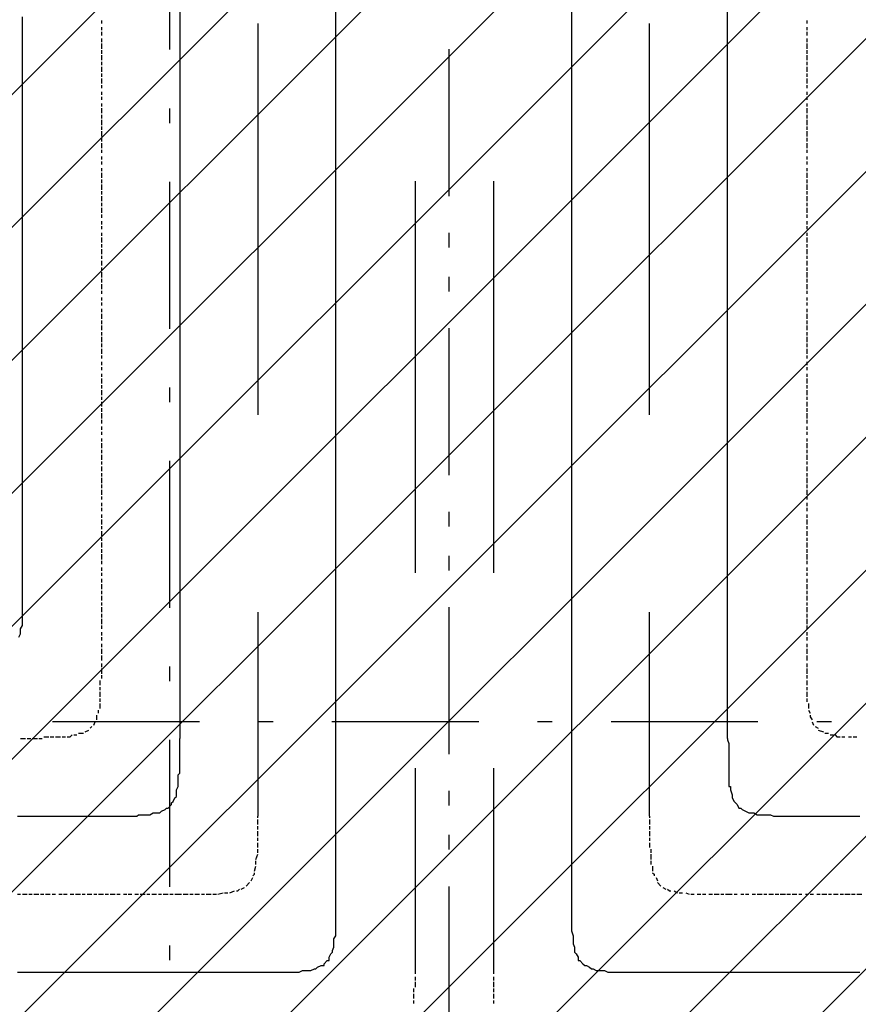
# Model space of a CAD drawing. Extents: x 997 to 109698, y 921 to 94021.
# Tile 464 of 656: x 30603 to 32743, y 38009 to 40523. Entities that reach past the tile are written whole.
import ezdxf

# ---------------------------------------------------------------- set-up
doc = ezdxf.new("R2010")
doc.units = 0
doc.header["$MEASUREMENT"] = 0
for name, color, linetype in [('12', 7, 'CONTINUOUS'), ('28', 7, 'CONTINUOUS'), ('40', 7, 'CONTINUOUS')]:
    doc.layers.add(name, color=color, linetype=linetype)

msp = doc.modelspace()

# ---------------------------------------------------------------- linework, layer by layer
at = {"layer": '12', "color": 5}
for p, q in [((31011.630503, 41460.563401), (31011.630503, 40461.563401)), ((32408.630503, 40461.563401), (32408.630503, 41460.563401)), ((31409.630503, 40063.563401), (31409.630503, 41062.563401)), ((32010.630503, 41062.563401), (32010.630503, 40063.563401)), ((30609.630503, 40516.563401), (30609.630503, 40529.563401)), ((30609.630503, 40507.563401), (30609.630503, 40516.563401)), ((30609.630503, 40499.563401), (30609.630503, 40507.563401)), ((30609.630503, 40486.563401), (30609.630503, 40499.563401)), ((30609.630503, 40478.563401), (30609.630503, 40486.563401)), ((30609.630503, 40469.563401), (30609.630503, 40478.563401)), ((30609.630503, 40457.563401), (30609.630503, 40469.563401)), ((30609.630503, 40448.563401), (30609.630503, 40457.563401)), ((31011.630503, 40461.563401), (31011.630503, 39462.563401)), ((32408.630503, 39462.563401), (32408.630503, 40461.563401)), ((30609.630503, 40435.563401), (30609.630503, 40448.563401)), ((30609.630503, 40427.563401), (30609.630503, 40435.563401)), ((30609.630503, 40419.563401), (30609.630503, 40427.563401)), ((30609.630503, 40406.563401), (30609.630503, 40419.563401)), ((30609.630503, 40397.563401), (30609.630503, 40406.563401)), ((30609.630503, 40389.563401), (30609.630503, 40397.563401)), ((30609.630503, 40376.563401), (30609.630503, 40389.563401)), ((30609.630503, 40368.563401), (30609.630503, 40376.563401)), ((30609.630503, 40359.563401), (30609.630503, 40368.563401)), ((30609.630503, 40347.563401), (30609.630503, 40359.563401)), ((30609.630503, 40338.563401), (30609.630503, 40347.563401)), ((30609.630503, 40325.563401), (30609.630503, 40338.563401)), ((30609.630503, 40317.563401), (30609.630503, 40325.563401)), ((30609.630503, 40308.563401), (30609.630503, 40317.563401)), ((30609.630503, 40296.563401), (30609.630503, 40308.563401)), ((30609.630503, 40287.563401), (30609.630503, 40296.563401)), ((30609.630503, 40279.563401), (30609.630503, 40287.563401)), ((30609.630503, 40266.563401), (30609.630503, 40279.563401)), ((30609.630503, 40258.563401), (30609.630503, 40266.563401)), ((30609.630503, 40249.563401), (30609.630503, 40258.563401)), ((30609.630503, 40237.563401), (30609.630503, 40249.563401)), ((30609.630503, 40228.563401), (30609.630503, 40237.563401)), ((30609.630503, 40215.563401), (30609.630503, 40228.563401)), ((30609.630503, 40207.563401), (30609.630503, 40215.563401)), ((30609.630503, 40198.563401), (30609.630503, 40207.563401)), ((30609.630503, 40186.563401), (30609.630503, 40198.563401)), ((30609.630503, 40177.563401), (30609.630503, 40186.563401)), ((30609.630503, 40169.563401), (30609.630503, 40177.563401)), ((30609.630503, 40156.563401), (30609.630503, 40169.563401)), ((30609.630503, 40148.563401), (30609.630503, 40156.563401)), ((30609.630503, 40139.563401), (30609.630503, 40148.563401)), ((30609.630503, 40126.563401), (30609.630503, 40139.563401)), ((30609.630503, 40118.563401), (30609.630503, 40126.563401)), ((30609.630503, 40110.563401), (30609.630503, 40118.563401)), ((30609.630503, 40097.563401), (30609.630503, 40110.563401)), ((30609.630503, 40088.563401), (30609.630503, 40097.563401)), ((30609.630503, 40076.563401), (30609.630503, 40088.563401)), ((30609.630503, 40067.563401), (30609.630503, 40076.563401)), ((30609.630503, 40059.563401), (30609.630503, 40067.563401)), ((30609.630503, 40046.563401), (30609.630503, 40059.563401)), ((31409.630503, 39060.563401), (31409.630503, 40063.563401)), ((32010.630503, 40063.563401), (32010.630503, 39060.563401)), ((30609.630503, 40038.563401), (30609.630503, 40046.563401)), ((30609.630503, 40029.563401), (30609.630503, 40038.563401)), ((30609.630503, 40016.563401), (30609.630503, 40029.563401)), ((30609.630503, 40008.563401), (30609.630503, 40016.563401)), ((30609.630503, 39999.563401), (30609.630503, 40008.563401)), ((30609.630503, 39987.563401), (30609.630503, 39999.563401)), ((30609.630503, 39978.563401), (30609.630503, 39987.563401)), ((30609.630503, 39966.563401), (30609.630503, 39978.563401)), ((30609.630503, 39957.563401), (30609.630503, 39966.563401)), ((30609.630503, 39949.563401), (30609.630503, 39957.563401)), ((30609.630503, 39936.563401), (30609.630503, 39949.563401)), ((30609.630503, 39928.563401), (30609.630503, 39936.563401)), ((30609.630503, 39919.563401), (30609.630503, 39928.563401)), ((30609.630503, 39906.563401), (30609.630503, 39919.563401)), ((30609.630503, 39898.563401), (30609.630503, 39906.563401)), ((30609.630503, 39889.563401), (30609.630503, 39898.563401)), ((30609.630503, 39877.563401), (30609.630503, 39889.563401)), ((30609.630503, 39868.563401), (30609.630503, 39877.563401)), ((30609.630503, 39856.563401), (30609.630503, 39868.563401)), ((30609.630503, 39847.563401), (30609.630503, 39856.563401)), ((30609.630503, 39839.563401), (30609.630503, 39847.563401)), ((30609.630503, 39826.563401), (30609.630503, 39839.563401)), ((30609.630503, 39817.563401), (30609.630503, 39826.563401)), ((30609.630503, 39809.563401), (30609.630503, 39817.563401)), ((30609.630503, 39796.563401), (30609.630503, 39809.563401)), ((30609.630503, 39788.563401), (30609.630503, 39796.563401)), ((30609.630503, 39779.563401), (30609.630503, 39788.563401)), ((30609.630503, 39767.563401), (30609.630503, 39779.563401)), ((30609.630503, 39758.563401), (30609.630503, 39767.563401)), ((30609.630503, 39745.563401), (30609.630503, 39758.563401)), ((30609.630503, 39737.563401), (30609.630503, 39745.563401)), ((30609.630503, 39729.563401), (30609.630503, 39737.563401)), ((30609.630503, 39716.563401), (30609.630503, 39729.563401)), ((30609.630503, 39707.563401), (30609.630503, 39716.563401)), ((30609.630503, 39699.563401), (30609.630503, 39707.563401)), ((30609.630503, 39686.563401), (30609.630503, 39699.563401)), ((30609.630503, 39678.563401), (30609.630503, 39686.563401)), ((30609.630503, 39669.563401), (30609.630503, 39678.563401)), ((30609.630503, 39657.563401), (30609.630503, 39669.563401)), ((30609.630503, 39648.563401), (30609.630503, 39657.563401)), ((30609.630503, 39635.563401), (30609.630503, 39648.563401)), ((30609.630503, 39627.563401), (30609.630503, 39635.563401)), ((30609.630503, 39618.563401), (30609.630503, 39627.563401)), ((30609.630503, 39606.563401), (30609.630503, 39618.563401)), ((30609.630503, 39597.563401), (30609.630503, 39606.563401)), ((30609.630503, 39589.563401), (30609.630503, 39597.563401)), ((30609.630503, 39576.563401), (30609.630503, 39589.563401)), ((30609.630503, 39568.563401), (30609.630503, 39576.563401)), ((30609.630503, 39559.563401), (30609.630503, 39568.563401)), ((30609.630503, 39546.563401), (30609.630503, 39559.563401)), ((30609.630503, 39538.563401), (30609.630503, 39546.563401)), ((30609.630503, 39530.563401), (30609.630503, 39538.563401)), ((30609.630503, 39517.563401), (30609.630503, 39530.563401)), ((30609.630503, 39508.563401), (30609.630503, 39517.563401)), ((30609.630503, 39496.563401), (30609.630503, 39508.563401)), ((30609.630503, 39487.563401), (30609.630503, 39496.563401)), ((30609.630503, 39479.563401), (30609.630503, 39487.563401)), ((30609.630503, 39466.563401), (30609.630503, 39479.563401)), ((30609.630503, 39458.563401), (30609.630503, 39466.563401)), ((30609.630503, 39449.563401), (30609.630503, 39458.563401)), ((30609.630503, 39436.563401), (30609.630503, 39449.563401)), ((31011.630503, 39462.563401), (31011.630503, 38687.563401)), ((32408.630503, 38687.563401), (32408.630503, 39462.563401)), ((30609.630503, 39428.563401), (30609.630503, 39436.563401)), ((30609.630503, 39420.563401), (30609.630503, 39428.563401)), ((30609.630503, 39407.563401), (30609.630503, 39420.563401)), ((30609.630503, 39398.563401), (30609.630503, 39407.563401)), ((30609.630503, 39386.563401), (30609.630503, 39398.563401)), ((30609.630503, 39377.563401), (30609.630503, 39386.563401)), ((30609.630503, 39369.563401), (30609.630503, 39377.563401)), ((30609.630503, 39356.563401), (30609.630503, 39369.563401)), ((30609.630503, 39348.563401), (30609.630503, 39356.563401)), ((30609.630503, 39339.563401), (30609.630503, 39348.563401)), ((30609.630503, 39326.563401), (30609.630503, 39339.563401)), ((30609.630503, 39318.563401), (30609.630503, 39326.563401)), ((30609.630503, 39309.563401), (30609.630503, 39318.563401)), ((30609.630503, 39297.563401), (30609.630503, 39309.563401)), ((30609.630503, 39288.563401), (30609.630503, 39297.563401)), ((30609.630503, 39276.563401), (30609.630503, 39288.563401)), ((30609.630503, 39267.563401), (30609.630503, 39276.563401)), ((30609.630503, 39259.563401), (30609.630503, 39267.563401)), ((30609.630503, 39246.563401), (30609.630503, 39259.563401)), ((30609.630503, 39237.563401), (30609.630503, 39246.563401)), ((30609.630503, 39229.563401), (30609.630503, 39237.563401)), ((30609.630503, 39216.563401), (30609.630503, 39229.563401)), ((30609.630503, 39208.563401), (30609.630503, 39216.563401)), ((30609.630503, 39199.563401), (30609.630503, 39208.563401)), ((30609.630503, 39187.563401), (30609.630503, 39199.563401)), ((30609.630503, 39178.563401), (30609.630503, 39187.563401)), ((30609.630503, 39166.563401), (30609.630503, 39178.563401)), ((30609.630503, 39157.563401), (30609.630503, 39166.563401)), ((30609.630503, 39149.563401), (30609.630503, 39157.563401)), ((30609.630503, 39136.563401), (30609.630503, 39149.563401)), ((30609.630503, 39127.563401), (30609.630503, 39136.563401)), ((30609.630503, 39119.563401), (30609.630503, 39127.563401)), ((30609.630503, 39106.563401), (30609.630503, 39119.563401)), ((30609.630503, 39098.563401), (30609.630503, 39106.563401)), ((30609.630503, 39089.563401), (30609.630503, 39098.563401)), ((30609.630503, 39085.563401), (30609.630503, 39089.563401)), ((30609.630503, 39072.563401), (30609.630503, 39085.563401)), ((30609.630503, 39064.563401), (30609.630503, 39072.563401)), ((30609.630503, 39055.563401), (30609.630503, 39064.563401)), ((30609.630503, 39043.563401), (30609.630503, 39055.563401)), ((30609.630503, 39034.563401), (30609.630503, 39043.563401)), ((31409.630503, 38289.563401), (31409.630503, 39060.563401)), ((32010.630503, 39060.563401), (32010.630503, 38289.563401)), ((30609.630503, 39026.563401), (30609.630503, 39034.563401)), ((30609.630503, 39013.563401), (30609.630503, 39026.563401)), ((30609.630503, 39005.563401), (30609.630503, 39013.563401)), ((30609.630503, 38992.563401), (30609.630503, 39005.563401)), ((30609.630503, 38983.563401), (30609.630503, 38992.563401)), ((30609.630503, 38975.563401), (30609.630503, 38983.563401)), ((30600.630503, 38945.563401), (30604.630503, 38954.563401)), ((30604.630503, 38954.563401), (30604.630503, 38962.563401)), ((31011.630503, 38683.563401), (31011.630503, 38687.563401)), ((31011.630503, 38674.563401), (31011.630503, 38683.563401)), ((31011.630503, 38666.563401), (31011.630503, 38674.563401)), ((31011.630503, 38653.563401), (31011.630503, 38666.563401)), ((32408.630503, 38687.563401), (32408.630503, 38683.563401)), ((32408.630503, 38683.563401), (32412.630503, 38674.563401)), ((32412.630503, 38674.563401), (32412.630503, 38666.563401)), ((32412.630503, 38666.563401), (32412.630503, 38653.563401)), ((31011.630503, 38645.563401), (31011.630503, 38653.563401)), ((31011.630503, 38632.563401), (31011.630503, 38645.563401)), ((32412.630503, 38653.563401), (32412.630503, 38645.563401)), ((32412.630503, 38645.563401), (32412.630503, 38632.563401)), ((31011.630503, 38624.563401), (31011.630503, 38632.563401)), ((31011.630503, 38615.563401), (31011.630503, 38624.563401)), ((31011.630503, 38602.563401), (31011.630503, 38615.563401)), ((32412.630503, 38632.563401), (32412.630503, 38624.563401)), ((32412.630503, 38624.563401), (32412.630503, 38615.563401)), ((32412.630503, 38615.563401), (32412.630503, 38602.563401)), ((31006.630503, 38586.563401), (31006.630503, 38594.563401)), ((32412.630503, 38602.563401), (32412.630503, 38594.563401)), ((32412.630503, 38594.563401), (32412.630503, 38586.563401)), ((31006.630503, 38573.563401), (31006.630503, 38586.563401)), ((31006.630503, 38564.563401), (31006.630503, 38573.563401)), ((32412.630503, 38586.563401), (32412.630503, 38573.563401)), ((31002.630503, 38556.563401), (31006.630503, 38564.563401)), ((31002.630503, 38543.563401), (31002.630503, 38556.563401)), ((32416.630503, 38564.563401), (32416.630503, 38556.563401)), ((32416.630503, 38556.563401), (32420.630503, 38543.563401)), ((32420.630503, 38543.563401), (32420.630503, 38535.563401)), ((30981.630503, 38509.563401), (30989.630503, 38518.563401)), ((30994.630503, 38526.563401), (30998.630503, 38535.563401)), ((32420.630503, 38535.563401), (32425.630503, 38526.563401)), ((32433.630503, 38518.563401), (32437.630503, 38509.563401)), ((30905.630503, 38492.563401), (30913.630503, 38492.563401)), ((30913.630503, 38492.563401), (30926.630503, 38492.563401)), ((30926.630503, 38492.563401), (30934.630503, 38492.563401)), ((30934.630503, 38492.563401), (30943.630503, 38497.563401)), ((30943.630503, 38497.563401), (30956.630503, 38497.563401)), ((30964.630503, 38501.563401), (30973.630503, 38505.563401)), ((32446.630503, 38505.563401), (32454.630503, 38501.563401)), ((32467.630503, 38497.563401), (32475.630503, 38497.563401)), ((32475.630503, 38497.563401), (32484.630503, 38492.563401)), ((32484.630503, 38492.563401), (32497.630503, 38492.563401)), ((32497.630503, 38492.563401), (32505.630503, 38492.563401)), ((32505.630503, 38492.563401), (32514.630503, 38492.563401)), ((30596.630503, 38488.563401), (30604.630503, 38488.563401)), ((30604.630503, 38488.563401), (30613.630503, 38488.563401)), ((30613.630503, 38488.563401), (30625.630503, 38488.563401)), ((30625.630503, 38488.563401), (30634.630503, 38488.563401)), ((30634.630503, 38488.563401), (30647.630503, 38488.563401)), ((30647.630503, 38488.563401), (30655.630503, 38488.563401)), ((30655.630503, 38488.563401), (30664.630503, 38488.563401)), ((30664.630503, 38488.563401), (30676.630503, 38488.563401)), ((30676.630503, 38488.563401), (30685.630503, 38488.563401)), ((30685.630503, 38488.563401), (30693.630503, 38488.563401)), ((30693.630503, 38488.563401), (30706.630503, 38488.563401)), ((30706.630503, 38488.563401), (30714.630503, 38488.563401)), ((30714.630503, 38488.563401), (30723.630503, 38488.563401)), ((30723.630503, 38488.563401), (30736.630503, 38488.563401)), ((30736.630503, 38488.563401), (30744.630503, 38488.563401)), ((30744.630503, 38488.563401), (30757.630503, 38488.563401)), ((30757.630503, 38488.563401), (30765.630503, 38488.563401)), ((30765.630503, 38488.563401), (30774.630503, 38488.563401)), ((30774.630503, 38488.563401), (30786.630503, 38488.563401)), ((30786.630503, 38488.563401), (30795.630503, 38488.563401)), ((30795.630503, 38488.563401), (30803.630503, 38488.563401)), ((30803.630503, 38488.563401), (30812.630503, 38488.563401)), ((30812.630503, 38488.563401), (30816.630503, 38488.563401)), ((30816.630503, 38488.563401), (30824.630503, 38488.563401)), ((30824.630503, 38488.563401), (30833.630503, 38488.563401)), ((30833.630503, 38488.563401), (30846.630503, 38488.563401)), ((30846.630503, 38488.563401), (30854.630503, 38488.563401)), ((30854.630503, 38488.563401), (30867.630503, 38488.563401)), ((30867.630503, 38488.563401), (30875.630503, 38488.563401)), ((30875.630503, 38488.563401), (30884.630503, 38488.563401)), ((30884.630503, 38488.563401), (30896.630503, 38488.563401)), ((32526.630503, 38488.563401), (32535.630503, 38488.563401)), ((32535.630503, 38488.563401), (32543.630503, 38488.563401)), ((32543.630503, 38488.563401), (32556.630503, 38488.563401)), ((32556.630503, 38488.563401), (32564.630503, 38488.563401)), ((32564.630503, 38488.563401), (32573.630503, 38488.563401)), ((32573.630503, 38488.563401), (32585.630503, 38488.563401)), ((32585.630503, 38488.563401), (32594.630503, 38488.563401)), ((32594.630503, 38488.563401), (32607.630503, 38488.563401)), ((32607.630503, 38488.563401), (32611.630503, 38488.563401)), ((32611.630503, 38488.563401), (32615.630503, 38488.563401)), ((32615.630503, 38488.563401), (32624.630503, 38488.563401)), ((32624.630503, 38488.563401), (32636.630503, 38488.563401)), ((32636.630503, 38488.563401), (32645.630503, 38488.563401)), ((32645.630503, 38488.563401), (32653.630503, 38488.563401)), ((32653.630503, 38488.563401), (32666.630503, 38488.563401)), ((32666.630503, 38488.563401), (32674.630503, 38488.563401)), ((32674.630503, 38488.563401), (32683.630503, 38488.563401)), ((32683.630503, 38488.563401), (32696.630503, 38488.563401)), ((32696.630503, 38488.563401), (32704.630503, 38488.563401)), ((32704.630503, 38488.563401), (32717.630503, 38488.563401)), ((32717.630503, 38488.563401), (32725.630503, 38488.563401)), ((32725.630503, 38488.563401), (32734.630503, 38488.563401)), ((32734.630503, 38488.563401), (32746.630503, 38488.563401)), ((31409.630503, 38285.563401), (31409.630503, 38289.563401)), ((32010.630503, 38289.563401), (32010.630503, 38285.563401)), ((31409.630503, 38272.563401), (31409.630503, 38285.563401)), ((31409.630503, 38264.563401), (31409.630503, 38272.563401)), ((31409.630503, 38255.563401), (31409.630503, 38264.563401)), ((32010.630503, 38285.563401), (32010.630503, 38272.563401)), ((32010.630503, 38272.563401), (32010.630503, 38264.563401)), ((32010.630503, 38264.563401), (32010.630503, 38255.563401)), ((31409.630503, 38243.563401), (31409.630503, 38255.563401)), ((31409.630503, 38234.563401), (31409.630503, 38243.563401)), ((32010.630503, 38255.563401), (32010.630503, 38243.563401)), ((32010.630503, 38243.563401), (32010.630503, 38234.563401)), ((31409.630503, 38226.563401), (31409.630503, 38234.563401)), ((31409.630503, 38213.563401), (31409.630503, 38226.563401)), ((31409.630503, 38205.563401), (31409.630503, 38213.563401)), ((32010.630503, 38234.563401), (32010.630503, 38226.563401)), ((32010.630503, 38226.563401), (32010.630503, 38213.563401)), ((32010.630503, 38213.563401), (32010.630503, 38205.563401)), ((31409.630503, 38196.563401), (31409.630503, 38205.563401)), ((31409.630503, 38183.563401), (31409.630503, 38196.563401)), ((32010.630503, 38205.563401), (32010.630503, 38196.563401)), ((32010.630503, 38196.563401), (32014.630503, 38183.563401)), ((31404.630503, 38175.563401), (31409.630503, 38183.563401)), ((31404.630503, 38162.563401), (31404.630503, 38175.563401)), ((31404.630503, 38154.563401), (31404.630503, 38162.563401)), ((32014.630503, 38183.563401), (32014.630503, 38175.563401)), ((32014.630503, 38175.563401), (32014.630503, 38162.563401)), ((32014.630503, 38162.563401), (32018.630503, 38154.563401)), ((31392.630503, 38128.563401), (31396.630503, 38137.563401)), ((31400.630503, 38145.563401), (31404.630503, 38154.563401)), ((32018.630503, 38154.563401), (32018.630503, 38145.563401)), ((32022.630503, 38137.563401), (32027.630503, 38128.563401)), ((31379.630503, 38111.563401), (31387.630503, 38120.563401)), ((32031.630503, 38120.563401), (32039.630503, 38111.563401)), ((30596.630503, 38090.563401), (30604.630503, 38090.563401)), ((30604.630503, 38090.563401), (30613.630503, 38090.563401)), ((30613.630503, 38090.563401), (30625.630503, 38090.563401)), ((30625.630503, 38090.563401), (30634.630503, 38090.563401)), ((30634.630503, 38090.563401), (30647.630503, 38090.563401)), ((30647.630503, 38090.563401), (30655.630503, 38090.563401)), ((30655.630503, 38090.563401), (30664.630503, 38090.563401)), ((30664.630503, 38090.563401), (30676.630503, 38090.563401)), ((30676.630503, 38090.563401), (30685.630503, 38090.563401)), ((30685.630503, 38090.563401), (30693.630503, 38090.563401)), ((30693.630503, 38090.563401), (30706.630503, 38090.563401)), ((30706.630503, 38090.563401), (30714.630503, 38090.563401)), ((30714.630503, 38090.563401), (30723.630503, 38090.563401)), ((30723.630503, 38090.563401), (30736.630503, 38090.563401)), ((30736.630503, 38090.563401), (30744.630503, 38090.563401)), ((30744.630503, 38090.563401), (30757.630503, 38090.563401)), ((30757.630503, 38090.563401), (30765.630503, 38090.563401)), ((30765.630503, 38090.563401), (30774.630503, 38090.563401)), ((30774.630503, 38090.563401), (30786.630503, 38090.563401)), ((30786.630503, 38090.563401), (30795.630503, 38090.563401)), ((30795.630503, 38090.563401), (30803.630503, 38090.563401)), ((30803.630503, 38090.563401), (30816.630503, 38090.563401)), ((30816.630503, 38090.563401), (30824.630503, 38090.563401)), ((30824.630503, 38090.563401), (30833.630503, 38090.563401)), ((30833.630503, 38090.563401), (30846.630503, 38090.563401)), ((30846.630503, 38090.563401), (30854.630503, 38090.563401)), ((30854.630503, 38090.563401), (30867.630503, 38090.563401)), ((30867.630503, 38090.563401), (30875.630503, 38090.563401)), ((30875.630503, 38090.563401), (30884.630503, 38090.563401)), ((30884.630503, 38090.563401), (30896.630503, 38090.563401)), ((30896.630503, 38090.563401), (30905.630503, 38090.563401)), ((30905.630503, 38090.563401), (30913.630503, 38090.563401)), ((30913.630503, 38090.563401), (30926.630503, 38090.563401)), ((30926.630503, 38090.563401), (30934.630503, 38090.563401)), ((30934.630503, 38090.563401), (30943.630503, 38090.563401)), ((30943.630503, 38090.563401), (30956.630503, 38090.563401)), ((30956.630503, 38090.563401), (30964.630503, 38090.563401)), ((30964.630503, 38090.563401), (30977.630503, 38090.563401)), ((30977.630503, 38090.563401), (30985.630503, 38090.563401)), ((30985.630503, 38090.563401), (30994.630503, 38090.563401)), ((30994.630503, 38090.563401), (31006.630503, 38090.563401)), ((31006.630503, 38090.563401), (31015.630503, 38090.563401)), ((31015.630503, 38090.563401), (31023.630503, 38090.563401)), ((31023.630503, 38090.563401), (31036.630503, 38090.563401)), ((31036.630503, 38090.563401), (31045.630503, 38090.563401)), ((31045.630503, 38090.563401), (31053.630503, 38090.563401)), ((31053.630503, 38090.563401), (31066.630503, 38090.563401)), ((31066.630503, 38090.563401), (31074.630503, 38090.563401)), ((31074.630503, 38090.563401), (31087.630503, 38090.563401)), ((31087.630503, 38090.563401), (31095.630503, 38090.563401)), ((31095.630503, 38090.563401), (31104.630503, 38090.563401)), ((31104.630503, 38090.563401), (31117.630503, 38090.563401)), ((31117.630503, 38090.563401), (31125.630503, 38090.563401)), ((31125.630503, 38090.563401), (31133.630503, 38090.563401)), ((31133.630503, 38090.563401), (31146.630503, 38090.563401)), ((31146.630503, 38090.563401), (31155.630503, 38090.563401)), ((31155.630503, 38090.563401), (31163.630503, 38090.563401)), ((31163.630503, 38090.563401), (31176.630503, 38090.563401)), ((31176.630503, 38090.563401), (31184.630503, 38090.563401)), ((31184.630503, 38090.563401), (31193.630503, 38090.563401)), ((31193.630503, 38090.563401), (31205.630503, 38090.563401)), ((31205.630503, 38090.563401), (31210.630503, 38090.563401)), ((31210.630503, 38090.563401), (31214.630503, 38090.563401)), ((31214.630503, 38090.563401), (31227.630503, 38090.563401)), ((31227.630503, 38090.563401), (31235.630503, 38090.563401)), ((31235.630503, 38090.563401), (31244.630503, 38090.563401)), ((31244.630503, 38090.563401), (31256.630503, 38090.563401)), ((31256.630503, 38090.563401), (31265.630503, 38090.563401)), ((31265.630503, 38090.563401), (31273.630503, 38090.563401)), ((31273.630503, 38090.563401), (31286.630503, 38090.563401)), ((31286.630503, 38090.563401), (31294.630503, 38090.563401)), ((31294.630503, 38090.563401), (31303.630503, 38090.563401)), ((31303.630503, 38090.563401), (31315.630503, 38090.563401)), ((31315.630503, 38090.563401), (31324.630503, 38094.563401)), ((31324.630503, 38094.563401), (31337.630503, 38094.563401)), ((31337.630503, 38094.563401), (31345.630503, 38094.563401)), ((31345.630503, 38094.563401), (31354.630503, 38099.563401)), ((31362.630503, 38103.563401), (31371.630503, 38107.563401)), ((32048.630503, 38107.563401), (32056.630503, 38103.563401)), ((32065.630503, 38099.563401), (32073.630503, 38094.563401)), ((32073.630503, 38094.563401), (32086.630503, 38094.563401)), ((32086.630503, 38094.563401), (32094.630503, 38094.563401)), ((32094.630503, 38094.563401), (32103.630503, 38090.563401)), ((32103.630503, 38090.563401), (32116.630503, 38090.563401)), ((32116.630503, 38090.563401), (32124.630503, 38090.563401)), ((32124.630503, 38090.563401), (32137.630503, 38090.563401)), ((32137.630503, 38090.563401), (32145.630503, 38090.563401)), ((32145.630503, 38090.563401), (32154.630503, 38090.563401)), ((32154.630503, 38090.563401), (32166.630503, 38090.563401)), ((32166.630503, 38090.563401), (32175.630503, 38090.563401)), ((32175.630503, 38090.563401), (32183.630503, 38090.563401)), ((32183.630503, 38090.563401), (32196.630503, 38090.563401)), ((32196.630503, 38090.563401), (32204.630503, 38090.563401)), ((32204.630503, 38090.563401), (32209.630503, 38090.563401)), ((32209.630503, 38090.563401), (32213.630503, 38090.563401)), ((32213.630503, 38090.563401), (32226.630503, 38090.563401)), ((32226.630503, 38090.563401), (32234.630503, 38090.563401)), ((32234.630503, 38090.563401), (32247.630503, 38090.563401)), ((32247.630503, 38090.563401), (32255.630503, 38090.563401)), ((32255.630503, 38090.563401), (32264.630503, 38090.563401)), ((32264.630503, 38090.563401), (32276.630503, 38090.563401)), ((32276.630503, 38090.563401), (32285.630503, 38090.563401)), ((32285.630503, 38090.563401), (32293.630503, 38090.563401)), ((32293.630503, 38090.563401), (32306.630503, 38090.563401)), ((32306.630503, 38090.563401), (32315.630503, 38090.563401)), ((32315.630503, 38090.563401), (32323.630503, 38090.563401)), ((32323.630503, 38090.563401), (32336.630503, 38090.563401)), ((32336.630503, 38090.563401), (32344.630503, 38090.563401)), ((32344.630503, 38090.563401), (32357.630503, 38090.563401)), ((32357.630503, 38090.563401), (32365.630503, 38090.563401)), ((32365.630503, 38090.563401), (32374.630503, 38090.563401)), ((32374.630503, 38090.563401), (32387.630503, 38090.563401)), ((32387.630503, 38090.563401), (32395.630503, 38090.563401)), ((32395.630503, 38090.563401), (32403.630503, 38090.563401)), ((32403.630503, 38090.563401), (32416.630503, 38090.563401)), ((32416.630503, 38090.563401), (32425.630503, 38090.563401)), ((32425.630503, 38090.563401), (32433.630503, 38090.563401)), ((32433.630503, 38090.563401), (32446.630503, 38090.563401)), ((32446.630503, 38090.563401), (32454.630503, 38090.563401)), ((32454.630503, 38090.563401), (32463.630503, 38090.563401)), ((32463.630503, 38090.563401), (32475.630503, 38090.563401)), ((32475.630503, 38090.563401), (32484.630503, 38090.563401)), ((32484.630503, 38090.563401), (32497.630503, 38090.563401)), ((32497.630503, 38090.563401), (32505.630503, 38090.563401)), ((32505.630503, 38090.563401), (32514.630503, 38090.563401)), ((32514.630503, 38090.563401), (32526.630503, 38090.563401)), ((32526.630503, 38090.563401), (32535.630503, 38090.563401)), ((32535.630503, 38090.563401), (32543.630503, 38090.563401)), ((32543.630503, 38090.563401), (32556.630503, 38090.563401)), ((32556.630503, 38090.563401), (32564.630503, 38090.563401)), ((32564.630503, 38090.563401), (32573.630503, 38090.563401)), ((32573.630503, 38090.563401), (32585.630503, 38090.563401)), ((32585.630503, 38090.563401), (32594.630503, 38090.563401)), ((32594.630503, 38090.563401), (32607.630503, 38090.563401)), ((32607.630503, 38090.563401), (32615.630503, 38090.563401)), ((32615.630503, 38090.563401), (32624.630503, 38090.563401)), ((32624.630503, 38090.563401), (32636.630503, 38090.563401)), ((32636.630503, 38090.563401), (32645.630503, 38090.563401)), ((32645.630503, 38090.563401), (32653.630503, 38090.563401)), ((32653.630503, 38090.563401), (32666.630503, 38090.563401)), ((32666.630503, 38090.563401), (32674.630503, 38090.563401)), ((32674.630503, 38090.563401), (32683.630503, 38090.563401)), ((32683.630503, 38090.563401), (32696.630503, 38090.563401)), ((32696.630503, 38090.563401), (32704.630503, 38090.563401)), ((32704.630503, 38090.563401), (32717.630503, 38090.563401)), ((32717.630503, 38090.563401), (32725.630503, 38090.563401)), ((32725.630503, 38090.563401), (32734.630503, 38090.563401)), ((32734.630503, 38090.563401), (32746.630503, 38090.563401))]:
    msp.add_line(p, q, dxfattribs=at)
at = {"layer": '12', "color": 1}
for p, q in [((30812.630503, 40512.563401), (30812.630503, 40520.563401)), ((30812.630503, 40495.563401), (30812.630503, 40503.563401)), ((31210.630503, 40512.563401), (31210.630503, 39513.563401)), ((32209.630503, 39513.563401), (32209.630503, 40512.563401)), ((32611.630503, 40520.563401), (32611.630503, 40512.563401)), ((32611.630503, 40503.563401), (32611.630503, 40495.563401)), ((30812.630503, 40482.563401), (30812.630503, 40491.563401)), ((32611.630503, 40491.563401), (32611.630503, 40482.563401)), ((30812.630503, 40465.563401), (30812.630503, 40474.563401)), ((30812.630503, 40448.563401), (30812.630503, 40461.563401)), ((32611.630503, 40474.563401), (32611.630503, 40465.563401)), ((32611.630503, 40461.563401), (32611.630503, 40448.563401)), ((30812.630503, 40435.563401), (30812.630503, 40444.563401)), ((30812.630503, 40419.563401), (30812.630503, 40431.563401)), ((32611.630503, 40444.563401), (32611.630503, 40435.563401)), ((32611.630503, 40431.563401), (32611.630503, 40419.563401)), ((30812.630503, 40406.563401), (30812.630503, 40414.563401)), ((30812.630503, 40389.563401), (30812.630503, 40402.563401)), ((32611.630503, 40414.563401), (32611.630503, 40406.563401)), ((32611.630503, 40402.563401), (32611.630503, 40389.563401)), ((30812.630503, 40376.563401), (30812.630503, 40385.563401)), ((32611.630503, 40385.563401), (32611.630503, 40376.563401)), ((30812.630503, 40359.563401), (30812.630503, 40372.563401)), ((30812.630503, 40347.563401), (30812.630503, 40355.563401)), ((32611.630503, 40372.563401), (32611.630503, 40359.563401)), ((32611.630503, 40355.563401), (32611.630503, 40347.563401)), ((30812.630503, 40330.563401), (30812.630503, 40338.563401)), ((30812.630503, 40317.563401), (30812.630503, 40325.563401)), ((32611.630503, 40338.563401), (32611.630503, 40330.563401)), ((32611.630503, 40325.563401), (32611.630503, 40317.563401)), ((30812.630503, 40300.563401), (30812.630503, 40308.563401)), ((32611.630503, 40308.563401), (32611.630503, 40300.563401)), ((30812.630503, 40283.563401), (30812.630503, 40296.563401)), ((30812.630503, 40270.563401), (30812.630503, 40279.563401)), ((32611.630503, 40296.563401), (32611.630503, 40283.563401)), ((32611.630503, 40279.563401), (32611.630503, 40270.563401)), ((30812.630503, 40253.563401), (30812.630503, 40266.563401)), ((30812.630503, 40241.563401), (30812.630503, 40249.563401)), ((32611.630503, 40266.563401), (32611.630503, 40253.563401)), ((32611.630503, 40249.563401), (32611.630503, 40241.563401)), ((30812.630503, 40224.563401), (30812.630503, 40237.563401)), ((32611.630503, 40237.563401), (32611.630503, 40224.563401)), ((30812.630503, 40211.563401), (30812.630503, 40220.563401)), ((30812.630503, 40194.563401), (30812.630503, 40207.563401)), ((32611.630503, 40220.563401), (32611.630503, 40211.563401)), ((32611.630503, 40207.563401), (32611.630503, 40194.563401)), ((30812.630503, 40182.563401), (30812.630503, 40190.563401)), ((32611.630503, 40190.563401), (32611.630503, 40182.563401)), ((30812.630503, 40165.563401), (30812.630503, 40173.563401)), ((30812.630503, 40152.563401), (30812.630503, 40160.563401)), ((32611.630503, 40173.563401), (32611.630503, 40165.563401)), ((32611.630503, 40160.563401), (32611.630503, 40152.563401)), ((30812.630503, 40135.563401), (30812.630503, 40143.563401)), ((30812.630503, 40118.563401), (30812.630503, 40131.563401)), ((32611.630503, 40143.563401), (32611.630503, 40135.563401)), ((32611.630503, 40131.563401), (32611.630503, 40118.563401)), ((30812.630503, 40105.563401), (30812.630503, 40114.563401)), ((30812.630503, 40088.563401), (30812.630503, 40101.563401)), ((31612.630503, 39110.563401), (31612.630503, 40110.563401)), ((31811.630503, 40110.563401), (31811.630503, 39110.563401)), ((32611.630503, 40114.563401), (32611.630503, 40105.563401)), ((32611.630503, 40101.563401), (32611.630503, 40088.563401)), ((30812.630503, 40076.563401), (30812.630503, 40084.563401)), ((32611.630503, 40084.563401), (32611.630503, 40076.563401)), ((30812.630503, 40059.563401), (30812.630503, 40071.563401)), ((30812.630503, 40046.563401), (30812.630503, 40054.563401)), ((32611.630503, 40071.563401), (32611.630503, 40059.563401)), ((32611.630503, 40054.563401), (32611.630503, 40046.563401)), ((30812.630503, 40029.563401), (30812.630503, 40042.563401)), ((30812.630503, 40016.563401), (30812.630503, 40025.563401)), ((32611.630503, 40042.563401), (32611.630503, 40029.563401)), ((32611.630503, 40025.563401), (32611.630503, 40016.563401)), ((30812.630503, 39999.563401), (30812.630503, 40008.563401)), ((32611.630503, 40008.563401), (32611.630503, 39999.563401)), ((30812.630503, 39987.563401), (30812.630503, 39995.563401)), ((30812.630503, 39970.563401), (30812.630503, 39978.563401)), ((32611.630503, 39995.563401), (32611.630503, 39987.563401)), ((32611.630503, 39978.563401), (32611.630503, 39970.563401)), ((30812.630503, 39953.563401), (30812.630503, 39966.563401)), ((30812.630503, 39940.563401), (30812.630503, 39949.563401)), ((32611.630503, 39966.563401), (32611.630503, 39953.563401)), ((32611.630503, 39949.563401), (32611.630503, 39940.563401)), ((30812.630503, 39923.563401), (30812.630503, 39936.563401)), ((32611.630503, 39936.563401), (32611.630503, 39923.563401)), ((30812.630503, 39911.563401), (30812.630503, 39919.563401)), ((30812.630503, 39894.563401), (30812.630503, 39906.563401)), ((32611.630503, 39919.563401), (32611.630503, 39911.563401)), ((32611.630503, 39906.563401), (32611.630503, 39894.563401)), ((30812.630503, 39881.563401), (30812.630503, 39889.563401)), ((30812.630503, 39864.563401), (30812.630503, 39877.563401)), ((32611.630503, 39889.563401), (32611.630503, 39881.563401)), ((32611.630503, 39877.563401), (32611.630503, 39864.563401)), ((30812.630503, 39851.563401), (30812.630503, 39860.563401)), ((30812.630503, 39834.563401), (30812.630503, 39847.563401)), ((32611.630503, 39860.563401), (32611.630503, 39851.563401)), ((32611.630503, 39847.563401), (32611.630503, 39834.563401)), ((30812.630503, 39822.563401), (30812.630503, 39830.563401)), ((32611.630503, 39830.563401), (32611.630503, 39822.563401)), ((30812.630503, 39805.563401), (30812.630503, 39813.563401)), ((30812.630503, 39792.563401), (30812.630503, 39800.563401)), ((32611.630503, 39813.563401), (32611.630503, 39805.563401)), ((32611.630503, 39800.563401), (32611.630503, 39792.563401)), ((30812.630503, 39775.563401), (30812.630503, 39784.563401)), ((30812.630503, 39758.563401), (30812.630503, 39771.563401)), ((32611.630503, 39784.563401), (32611.630503, 39775.563401)), ((32611.630503, 39771.563401), (32611.630503, 39758.563401)), ((30812.630503, 39745.563401), (30812.630503, 39754.563401)), ((32611.630503, 39754.563401), (32611.630503, 39745.563401)), ((30812.630503, 39729.563401), (30812.630503, 39741.563401)), ((30812.630503, 39716.563401), (30812.630503, 39724.563401)), ((32611.630503, 39741.563401), (32611.630503, 39729.563401)), ((32611.630503, 39724.563401), (32611.630503, 39716.563401)), ((30812.630503, 39699.563401), (30812.630503, 39712.563401)), ((32611.630503, 39712.563401), (32611.630503, 39699.563401)), ((30812.630503, 39686.563401), (30812.630503, 39695.563401)), ((30812.630503, 39669.563401), (30812.630503, 39682.563401)), ((32611.630503, 39695.563401), (32611.630503, 39686.563401)), ((32611.630503, 39682.563401), (32611.630503, 39669.563401)), ((30812.630503, 39657.563401), (30812.630503, 39665.563401)), ((30812.630503, 39640.563401), (30812.630503, 39648.563401)), ((32611.630503, 39665.563401), (32611.630503, 39657.563401)), ((32611.630503, 39648.563401), (32611.630503, 39640.563401)), ((30812.630503, 39627.563401), (30812.630503, 39635.563401)), ((32611.630503, 39635.563401), (32611.630503, 39627.563401)), ((30812.630503, 39610.563401), (30812.630503, 39618.563401)), ((30812.630503, 39593.563401), (30812.630503, 39606.563401)), ((32611.630503, 39618.563401), (32611.630503, 39610.563401)), ((32611.630503, 39606.563401), (32611.630503, 39593.563401)), ((30812.630503, 39580.563401), (30812.630503, 39589.563401)), ((30812.630503, 39563.563401), (30812.630503, 39576.563401)), ((32611.630503, 39589.563401), (32611.630503, 39580.563401)), ((32611.630503, 39576.563401), (32611.630503, 39563.563401)), ((30812.630503, 39551.563401), (30812.630503, 39559.563401)), ((30812.630503, 39534.563401), (30812.630503, 39546.563401)), ((32611.630503, 39559.563401), (32611.630503, 39551.563401)), ((32611.630503, 39546.563401), (32611.630503, 39534.563401)), ((30812.630503, 39521.563401), (30812.630503, 39530.563401)), ((32611.630503, 39530.563401), (32611.630503, 39521.563401)), ((30812.630503, 39504.563401), (30812.630503, 39517.563401)), ((30812.630503, 39491.563401), (30812.630503, 39500.563401)), ((32611.630503, 39517.563401), (32611.630503, 39504.563401)), ((32611.630503, 39500.563401), (32611.630503, 39491.563401)), ((30812.630503, 39475.563401), (30812.630503, 39483.563401)), ((30812.630503, 39462.563401), (30812.630503, 39470.563401)), ((32611.630503, 39483.563401), (32611.630503, 39475.563401)), ((32611.630503, 39470.563401), (32611.630503, 39462.563401)), ((30812.630503, 39445.563401), (30812.630503, 39453.563401)), ((32611.630503, 39453.563401), (32611.630503, 39445.563401)), ((30812.630503, 39428.563401), (30812.630503, 39441.563401)), ((30812.630503, 39415.563401), (30812.630503, 39424.563401)), ((32611.630503, 39441.563401), (32611.630503, 39428.563401)), ((32611.630503, 39424.563401), (32611.630503, 39415.563401)), ((30812.630503, 39398.563401), (30812.630503, 39411.563401)), ((30812.630503, 39386.563401), (30812.630503, 39394.563401)), ((32611.630503, 39411.563401), (32611.630503, 39398.563401)), ((32611.630503, 39394.563401), (32611.630503, 39386.563401)), ((30812.630503, 39369.563401), (30812.630503, 39381.563401)), ((32611.630503, 39381.563401), (32611.630503, 39369.563401)), ((30812.630503, 39356.563401), (30812.630503, 39364.563401)), ((30812.630503, 39339.563401), (30812.630503, 39352.563401)), ((32611.630503, 39364.563401), (32611.630503, 39356.563401)), ((32611.630503, 39352.563401), (32611.630503, 39339.563401)), ((30812.630503, 39326.563401), (30812.630503, 39335.563401)), ((30812.630503, 39309.563401), (30812.630503, 39322.563401)), ((32611.630503, 39335.563401), (32611.630503, 39326.563401)), ((32611.630503, 39322.563401), (32611.630503, 39309.563401)), ((30812.630503, 39297.563401), (30812.630503, 39305.563401)), ((32611.630503, 39305.563401), (32611.630503, 39297.563401)), ((30812.630503, 39280.563401), (30812.630503, 39288.563401)), ((30812.630503, 39267.563401), (30812.630503, 39276.563401)), ((32611.630503, 39288.563401), (32611.630503, 39280.563401)), ((32611.630503, 39276.563401), (32611.630503, 39267.563401)), ((30812.630503, 39250.563401), (30812.630503, 39259.563401)), ((30812.630503, 39233.563401), (30812.630503, 39246.563401)), ((32611.630503, 39259.563401), (32611.630503, 39250.563401)), ((32611.630503, 39246.563401), (32611.630503, 39233.563401)), ((30812.630503, 39221.563401), (30812.630503, 39229.563401)), ((32611.630503, 39229.563401), (32611.630503, 39221.563401)), ((30812.630503, 39204.563401), (30812.630503, 39216.563401)), ((30812.630503, 39191.563401), (30812.630503, 39199.563401)), ((32611.630503, 39216.563401), (32611.630503, 39204.563401)), ((32611.630503, 39199.563401), (32611.630503, 39191.563401)), ((30812.630503, 39174.563401), (30812.630503, 39187.563401)), ((30812.630503, 39161.563401), (30812.630503, 39170.563401)), ((32611.630503, 39187.563401), (32611.630503, 39174.563401)), ((32611.630503, 39170.563401), (32611.630503, 39161.563401)), ((30812.630503, 39144.563401), (30812.630503, 39157.563401)), ((32611.630503, 39157.563401), (32611.630503, 39144.563401)), ((30812.630503, 39132.563401), (30812.630503, 39140.563401)), ((30812.630503, 39115.563401), (30812.630503, 39123.563401)), ((32611.630503, 39140.563401), (32611.630503, 39132.563401)), ((32611.630503, 39123.563401), (32611.630503, 39115.563401)), ((30812.630503, 39102.563401), (30812.630503, 39110.563401)), ((30812.630503, 39085.563401), (30812.630503, 39094.563401)), ((32611.630503, 39110.563401), (32611.630503, 39102.563401)), ((32611.630503, 39094.563401), (32611.630503, 39085.563401)), ((30812.630503, 39068.563401), (30812.630503, 39081.563401)), ((32611.630503, 39081.563401), (32611.630503, 39068.563401)), ((30812.630503, 39055.563401), (30812.630503, 39064.563401)), ((30812.630503, 39039.563401), (30812.630503, 39051.563401)), ((32611.630503, 39064.563401), (32611.630503, 39055.563401)), ((32611.630503, 39051.563401), (32611.630503, 39039.563401)), ((30812.630503, 39026.563401), (30812.630503, 39034.563401)), ((30812.630503, 39009.563401), (30812.630503, 39022.563401)), ((32611.630503, 39034.563401), (32611.630503, 39026.563401)), ((32611.630503, 39022.563401), (32611.630503, 39009.563401)), ((30812.630503, 38996.563401), (30812.630503, 39005.563401)), ((30812.630503, 38979.563401), (30812.630503, 38992.563401)), ((31210.630503, 39009.563401), (31210.630503, 38488.563401)), ((32209.630503, 38488.563401), (32209.630503, 39009.563401)), ((32611.630503, 39005.563401), (32611.630503, 38996.563401)), ((32611.630503, 38992.563401), (32611.630503, 38979.563401)), ((30812.630503, 38967.563401), (30812.630503, 38975.563401)), ((32611.630503, 38975.563401), (32611.630503, 38967.563401)), ((30812.630503, 38950.563401), (30812.630503, 38958.563401)), ((30812.630503, 38937.563401), (30812.630503, 38945.563401)), ((32611.630503, 38958.563401), (32611.630503, 38950.563401)), ((32611.630503, 38945.563401), (32611.630503, 38937.563401)), ((30812.630503, 38920.563401), (30812.630503, 38928.563401)), ((32611.630503, 38928.563401), (32611.630503, 38920.563401)), ((30812.630503, 38903.563401), (30812.630503, 38916.563401)), ((30812.630503, 38890.563401), (30812.630503, 38899.563401)), ((32611.630503, 38916.563401), (32611.630503, 38903.563401)), ((32611.630503, 38899.563401), (32611.630503, 38890.563401)), ((30812.630503, 38886.563401), (30812.630503, 38890.563401)), ((30812.630503, 38869.563401), (30812.630503, 38878.563401)), ((32611.630503, 38890.563401), (32611.630503, 38886.563401)), ((32611.630503, 38878.563401), (32611.630503, 38869.563401)), ((30812.630503, 38852.563401), (30812.630503, 38865.563401)), ((30812.630503, 38840.563401), (30812.630503, 38848.563401)), ((32611.630503, 38865.563401), (32611.630503, 38852.563401)), ((32611.630503, 38848.563401), (32611.630503, 38840.563401)), ((30807.630503, 38823.563401), (30807.630503, 38835.563401)), ((30807.630503, 38810.563401), (30807.630503, 38818.563401)), ((32611.630503, 38835.563401), (32611.630503, 38823.563401)), ((32611.630503, 38818.563401), (32611.630503, 38810.563401)), ((30807.630503, 38793.563401), (30807.630503, 38806.563401)), ((32611.630503, 38806.563401), (32611.630503, 38793.563401)), ((30807.630503, 38780.563401), (30807.630503, 38789.563401)), ((30807.630503, 38763.563401), (30807.630503, 38776.563401)), ((32611.630503, 38789.563401), (32611.630503, 38780.563401)), ((32615.630503, 38776.563401), (32615.630503, 38763.563401)), ((30799.630503, 38734.563401), (30799.630503, 38746.563401)), ((30803.630503, 38751.563401), (30803.630503, 38759.563401)), ((32615.630503, 38759.563401), (32619.630503, 38751.563401)), ((30782.630503, 38713.563401), (30786.630503, 38717.563401)), ((30791.630503, 38721.563401), (30795.630503, 38729.563401)), ((32624.630503, 38729.563401), (32628.630503, 38721.563401)), ((32632.630503, 38717.563401), (32640.630503, 38713.563401)), ((30664.630503, 38691.563401), (30676.630503, 38691.563401)), ((30680.630503, 38691.563401), (30689.630503, 38691.563401)), ((30693.630503, 38691.563401), (30706.630503, 38691.563401)), ((30710.630503, 38691.563401), (30719.630503, 38691.563401)), ((30740.630503, 38696.563401), (30748.630503, 38696.563401)), ((30752.630503, 38700.563401), (30765.630503, 38700.563401)), ((30769.630503, 38704.563401), (30778.630503, 38708.563401)), ((32640.630503, 38708.563401), (32653.630503, 38704.563401)), ((32657.630503, 38700.563401), (32666.630503, 38700.563401)), ((32670.630503, 38696.563401), (32679.630503, 38696.563401)), ((32700.630503, 38691.563401), (32708.630503, 38691.563401)), ((32717.630503, 38691.563401), (32725.630503, 38691.563401)), ((32729.630503, 38691.563401), (32738.630503, 38691.563401)), ((30604.630503, 38687.563401), (30609.630503, 38687.563401)), ((30609.630503, 38687.563401), (30617.630503, 38687.563401)), ((30621.630503, 38687.563401), (30630.630503, 38687.563401)), ((30634.630503, 38687.563401), (30647.630503, 38687.563401)), ((30651.630503, 38687.563401), (30659.630503, 38687.563401)), ((31612.630503, 38090.563401), (31612.630503, 38611.563401)), ((31811.630503, 38611.563401), (31811.630503, 38090.563401)), ((31210.630503, 38484.563401), (31210.630503, 38488.563401)), ((31210.630503, 38467.563401), (31210.630503, 38480.563401)), ((32209.630503, 38488.563401), (32209.630503, 38484.563401)), ((32209.630503, 38480.563401), (32209.630503, 38467.563401)), ((31210.630503, 38454.563401), (31210.630503, 38463.563401)), ((31210.630503, 38437.563401), (31210.630503, 38450.563401)), ((32209.630503, 38463.563401), (32209.630503, 38454.563401)), ((32209.630503, 38450.563401), (32209.630503, 38437.563401)), ((31210.630503, 38425.563401), (31210.630503, 38433.563401)), ((31210.630503, 38408.563401), (31210.630503, 38420.563401)), ((32209.630503, 38433.563401), (32209.630503, 38425.563401)), ((32209.630503, 38420.563401), (32209.630503, 38408.563401)), ((31205.630503, 38378.563401), (31210.630503, 38391.563401)), ((31210.630503, 38395.563401), (31210.630503, 38404.563401)), ((32213.630503, 38404.563401), (32213.630503, 38395.563401)), ((32213.630503, 38391.563401), (32213.630503, 38378.563401)), ((31205.630503, 38365.563401), (31205.630503, 38374.563401)), ((32213.630503, 38374.563401), (32213.630503, 38365.563401)), ((31201.630503, 38348.563401), (31205.630503, 38361.563401)), ((32217.630503, 38361.563401), (32217.630503, 38348.563401)), ((31180.630503, 38310.563401), (31188.630503, 38319.563401)), ((31193.630503, 38323.563401), (31197.630503, 38332.563401)), ((32226.630503, 38332.563401), (32230.630503, 38323.563401)), ((32230.630503, 38319.563401), (32238.630503, 38310.563401)), ((30596.630503, 38289.563401), (30604.630503, 38289.563401)), ((30609.630503, 38289.563401), (30621.630503, 38289.563401)), ((30625.630503, 38289.563401), (30634.630503, 38289.563401)), ((30638.630503, 38289.563401), (30651.630503, 38289.563401)), ((30655.630503, 38289.563401), (30664.630503, 38289.563401)), ((30668.630503, 38289.563401), (30680.630503, 38289.563401)), ((30685.630503, 38289.563401), (30693.630503, 38289.563401)), ((30702.630503, 38289.563401), (30710.630503, 38289.563401)), ((30714.630503, 38289.563401), (30723.630503, 38289.563401)), ((30731.630503, 38289.563401), (30740.630503, 38289.563401)), ((30744.630503, 38289.563401), (30757.630503, 38289.563401)), ((30761.630503, 38289.563401), (30769.630503, 38289.563401)), ((30774.630503, 38289.563401), (30786.630503, 38289.563401)), ((30791.630503, 38289.563401), (30799.630503, 38289.563401)), ((30803.630503, 38289.563401), (30816.630503, 38289.563401)), ((30820.630503, 38289.563401), (30829.630503, 38289.563401)), ((30833.630503, 38289.563401), (30846.630503, 38289.563401)), ((30850.630503, 38289.563401), (30858.630503, 38289.563401)), ((30867.630503, 38289.563401), (30875.630503, 38289.563401)), ((30879.630503, 38289.563401), (30888.630503, 38289.563401)), ((30896.630503, 38289.563401), (30905.630503, 38289.563401)), ((30909.630503, 38289.563401), (30922.630503, 38289.563401)), ((30926.630503, 38289.563401), (30934.630503, 38289.563401)), ((30939.630503, 38289.563401), (30951.630503, 38289.563401)), ((30956.630503, 38289.563401), (30964.630503, 38289.563401)), ((30968.630503, 38289.563401), (30981.630503, 38289.563401)), ((30985.630503, 38289.563401), (30994.630503, 38289.563401)), ((30998.630503, 38289.563401), (31011.630503, 38289.563401)), ((31011.630503, 38289.563401), (31015.630503, 38289.563401)), ((31019.630503, 38289.563401), (31032.630503, 38289.563401)), ((31036.630503, 38289.563401), (31045.630503, 38289.563401)), ((31049.630503, 38289.563401), (31061.630503, 38289.563401)), ((31066.630503, 38289.563401), (31074.630503, 38289.563401)), ((31078.630503, 38289.563401), (31091.630503, 38289.563401)), ((31095.630503, 38289.563401), (31104.630503, 38289.563401)), ((31108.630503, 38289.563401), (31121.630503, 38293.563401)), ((31125.630503, 38293.563401), (31133.630503, 38293.563401)), ((31138.630503, 38293.563401), (31150.630503, 38298.563401)), ((31167.630503, 38302.563401), (31176.630503, 38306.563401)), ((32243.630503, 38306.563401), (32251.630503, 38302.563401)), ((32272.630503, 38298.563401), (32281.630503, 38293.563401)), ((32285.630503, 38293.563401), (32293.630503, 38293.563401)), ((32302.630503, 38293.563401), (32310.630503, 38289.563401)), ((32315.630503, 38289.563401), (32323.630503, 38289.563401)), ((32331.630503, 38289.563401), (32340.630503, 38289.563401)), ((32344.630503, 38289.563401), (32353.630503, 38289.563401)), ((32361.630503, 38289.563401), (32370.630503, 38289.563401)), ((32374.630503, 38289.563401), (32387.630503, 38289.563401)), ((32391.630503, 38289.563401), (32399.630503, 38289.563401)), ((32403.630503, 38289.563401), (32408.630503, 38289.563401)), ((32408.630503, 38289.563401), (32420.630503, 38289.563401)), ((32425.630503, 38289.563401), (32433.630503, 38289.563401)), ((32442.630503, 38289.563401), (32450.630503, 38289.563401)), ((32454.630503, 38289.563401), (32463.630503, 38289.563401)), ((32471.630503, 38289.563401), (32480.630503, 38289.563401)), ((32484.630503, 38289.563401), (32497.630503, 38289.563401)), ((32501.630503, 38289.563401), (32509.630503, 38289.563401)), ((32514.630503, 38289.563401), (32526.630503, 38289.563401)), ((32530.630503, 38289.563401), (32539.630503, 38289.563401)), ((32543.630503, 38289.563401), (32556.630503, 38289.563401)), ((32560.630503, 38289.563401), (32569.630503, 38289.563401)), ((32573.630503, 38289.563401), (32585.630503, 38289.563401)), ((32590.630503, 38289.563401), (32598.630503, 38289.563401)), ((32607.630503, 38289.563401), (32615.630503, 38289.563401)), ((32619.630503, 38289.563401), (32628.630503, 38289.563401)), ((32636.630503, 38289.563401), (32645.630503, 38289.563401)), ((32649.630503, 38289.563401), (32662.630503, 38289.563401)), ((32666.630503, 38289.563401), (32674.630503, 38289.563401)), ((32679.630503, 38289.563401), (32691.630503, 38289.563401)), ((32696.630503, 38289.563401), (32704.630503, 38289.563401)), ((32708.630503, 38289.563401), (32721.630503, 38289.563401)), ((32725.630503, 38289.563401), (32734.630503, 38289.563401)), ((32738.630503, 38289.563401), (32751.630503, 38289.563401)), ((31612.630503, 38086.563401), (31612.630503, 38090.563401)), ((31811.630503, 38090.563401), (31811.630503, 38086.563401)), ((31612.630503, 38069.563401), (31612.630503, 38078.563401)), ((31612.630503, 38052.563401), (31612.630503, 38065.563401)), ((31811.630503, 38078.563401), (31811.630503, 38069.563401)), ((31811.630503, 38065.563401), (31811.630503, 38052.563401)), ((31608.630503, 38039.563401), (31608.630503, 38048.563401)), ((31811.630503, 38048.563401), (31811.630503, 38039.563401)), ((31608.630503, 38023.563401), (31608.630503, 38035.563401)), ((31608.630503, 38010.563401), (31608.630503, 38018.563401)), ((31811.630503, 38035.563401), (31811.630503, 38023.563401)), ((31811.630503, 38018.563401), (31811.630503, 38010.563401))]:
    msp.add_line(p, q, dxfattribs=at)
at = {"layer": '12', "color": 5}
for points in [[(30604.630503, 38962.563401), (30604.630503, 38967.563401), (30609.630503, 38975.563401)], [(31006.630503, 38594.563401), (31011.630503, 38598.563401), (31011.630503, 38602.563401)], [(32412.630503, 38573.563401), (32412.630503, 38564.563401), (32416.630503, 38564.563401)], [(30998.630503, 38535.563401), (31002.630503, 38539.563401), (31002.630503, 38543.563401)], [(30989.630503, 38518.563401), (30989.630503, 38522.563401), (30994.630503, 38526.563401)], [(32425.630503, 38526.563401), (32429.630503, 38522.563401), (32433.630503, 38518.563401)], [(30896.630503, 38488.563401), (30901.630503, 38488.563401), (30905.630503, 38492.563401)], [(30956.630503, 38497.563401), (30960.630503, 38497.563401), (30964.630503, 38501.563401)], [(30973.630503, 38505.563401), (30977.630503, 38509.563401), (30981.630503, 38509.563401)], [(32437.630503, 38509.563401), (32442.630503, 38509.563401), (32446.630503, 38505.563401)], [(32454.630503, 38501.563401), (32463.630503, 38497.563401), (32467.630503, 38497.563401)], [(32514.630503, 38492.563401), (32518.630503, 38492.563401), (32526.630503, 38488.563401)], [(31396.630503, 38137.563401), (31400.630503, 38141.563401), (31400.630503, 38145.563401)], [(32018.630503, 38145.563401), (32018.630503, 38141.563401), (32022.630503, 38137.563401)], [(31387.630503, 38120.563401), (31392.630503, 38120.563401), (31392.630503, 38128.563401)], [(32027.630503, 38128.563401), (32027.630503, 38120.563401), (32031.630503, 38120.563401)], [(31354.630503, 38099.563401), (31358.630503, 38099.563401), (31362.630503, 38103.563401)], [(31371.630503, 38107.563401), (31379.630503, 38107.563401), (31379.630503, 38111.563401)], [(32039.630503, 38111.563401), (32044.630503, 38107.563401), (32048.630503, 38107.563401)], [(32056.630503, 38103.563401), (32061.630503, 38099.563401), (32065.630503, 38099.563401)]]:
    msp.add_lwpolyline(points, dxfattribs=at)
at = {"layer": '12', "color": 1}
for points in [[(32619.630503, 38746.563401), (32619.630503, 38742.563401), (32624.630503, 38734.563401)], [(30723.630503, 38691.563401), (30731.630503, 38691.563401), (30736.630503, 38696.563401)], [(32683.630503, 38696.563401), (32687.630503, 38691.563401), (32696.630503, 38691.563401)], [(31197.630503, 38336.563401), (31201.630503, 38340.563401), (31201.630503, 38344.563401)], [(32217.630503, 38344.563401), (32221.630503, 38340.563401), (32221.630503, 38336.563401)], [(31155.630503, 38298.563401), (31159.630503, 38298.563401), (31163.630503, 38302.563401)], [(32255.630503, 38302.563401), (32260.630503, 38298.563401), (32264.630503, 38298.563401)]]:
    msp.add_lwpolyline(points, dxfattribs=at)
at = {"layer": '28', "color": 2}
for p, q in [((25622.064791, 35370.953237), (36822.636205, 46571.524651)), ((25961.476046, 35370.953237), (36822.636205, 46232.113396)), ((26300.887301, 35370.953237), (36822.636205, 45892.702141)), ((26640.298556, 35370.953237), (36822.636205, 45553.290886)), ((26979.709811, 35370.953237), (36822.636205, 45213.879632)), ((27319.121066, 35370.953237), (36822.636205, 44874.468377)), ((27658.532321, 35370.953237), (36822.636205, 44535.057122)), ((27997.943576, 35370.953237), (36822.636205, 44195.645867)), ((28337.354831, 35370.953237), (36822.636205, 43856.234612)), ((28676.766086, 35370.953237), (36822.636205, 43516.823357)), ((29016.177341, 35370.953237), (36822.636205, 43177.412102)), ((29355.588596, 35370.953237), (36822.636205, 42838.000847)), ((29694.999851, 35370.953237), (36822.636205, 42498.589592)), ((30034.411106, 35370.953237), (36822.636205, 42159.178337))]:
    msp.add_line(p, q, dxfattribs=at)
at = {"layer": '28', "color": 4}
for p, q in [((30985.630503, 40446.063401), (30985.630503, 40821.063401)), ((30985.630503, 39733.563401), (30985.630503, 40108.563401)), ((30985.630503, 39021.063401), (30985.630503, 39396.063401)), ((31061.630503, 38729.563401), (30686.630503, 38729.563401)), ((31774.130503, 38729.563401), (31399.130503, 38729.563401)), ((32486.630503, 38729.563401), (32111.630503, 38729.563401)), ((30985.630503, 38308.563401), (30985.630503, 38683.563401))]:
    msp.add_line(p, q, dxfattribs=at)
at = {"layer": '28', "color": 4, "linetype": 'Continuous'}
for p, q in [((30985.630503, 40258.563401), (30985.630503, 40296.063401)), ((30985.630503, 39546.063401), (30985.630503, 39583.563401)), ((30985.630503, 38833.563401), (30985.630503, 38871.063401)), ((31249.130503, 38729.563401), (31211.630503, 38729.563401)), ((31961.630503, 38729.563401), (31924.130503, 38729.563401)), ((32674.130503, 38729.563401), (32636.630503, 38729.563401)), ((30985.630503, 38121.063401), (30985.630503, 38158.563401))]:
    msp.add_line(p, q, dxfattribs=at)
at = {"layer": '40', "color": 8, "linetype": 'Continuous'}
for p, q in [((31697.636205, 40447.204238), (31697.636205, 40072.204238)), ((31697.636205, 39978.454238), (31697.636205, 39940.954238)), ((31697.636205, 39865.954238), (31697.636205, 39828.454238)), ((31697.636205, 39734.704238), (31697.636205, 39359.704238)), ((31697.636205, 39265.954238), (31697.636205, 39228.454238)), ((31697.636205, 39153.454238), (31697.636205, 39115.954238)), ((31697.636205, 39022.204238), (31697.636205, 38647.204238)), ((31697.636205, 38553.454238), (31697.636205, 38515.954238)), ((31697.636205, 38440.954238), (31697.636205, 38403.454238)), ((31697.636205, 38309.704238), (31697.636205, 37934.704238))]:
    msp.add_line(p, q, dxfattribs=at)

doc.saveas('drawing.dxf')
